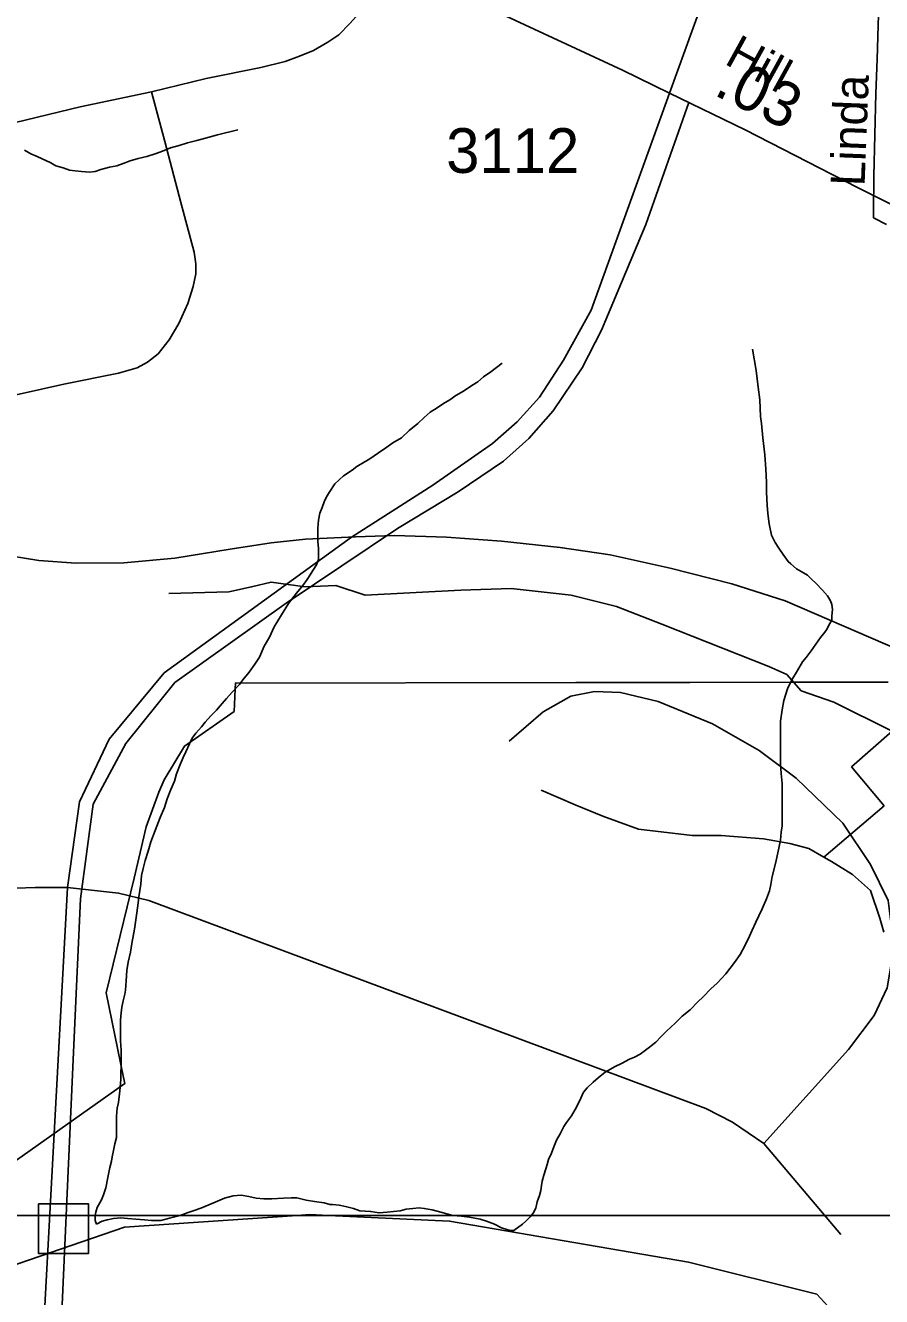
# Model space of a CAD drawing. Extents: x 2001466 to 2224147, y 644118 to 847247.
# Drawn here: x 2053929 to 2056321, y 745381 to 748933 of the extents above; entities that cross this region are included whole.
import ezdxf

# ---------------------------------------------------------------- set-up
doc = ezdxf.new("R2010")
doc.units = 0
for name, color, linetype in [('Exist Boundary Political City Limit New', 7, 'Continuous'), ('Exist Hydrographic Creek Single Shore', 7, 'Continuous'), ('Exist Hydrographic Misc Water Feature', 7, 'Continuous'), ('Exist Railroad Mainline', 7, 'Continuous'), ('Exist Road Non-System Structure Non-Sys Other Attributed CELL', 7, 'Continuous'), ('Exist Road Non-System Type 51', 7, 'Continuous'), ('Exist Road Non-System Type 51 Label', 7, 'Continuous'), ('Exist Road Primary NC Attributed', 7, 'Continuous'), ('Exist Road Primary NC Label', 7, 'Continuous'), ('Exist Road Primary NC Service Mileage Hundredths English Label', 7, 'Continuous'), ('Exist Road Secondary Type 51 Attributed', 7, 'Continuous'), ('Exist Road Secondary Type 51 Divided Attributed', 7, 'Continuous'), ('Exist Road Secondary Type 51 Number Label', 7, 'Continuous'), ('Map Preparation Boundary City Limit Buffer Line', 7, 'Continuous'), ('Map Preparation Inset Cut Line', 7, 'Continuous')]:
    doc.layers.add(name, color=color, linetype=linetype)

msp = doc.modelspace()

# ---------------------------------------------------------------- linework, layer by layer
at = {"layer": 'Exist Boundary Political City Limit New'}
msp.add_lwpolyline([(2053881.8, 745747), (2054206.4, 745976.5), (2054202.9, 745993.6), (2054154.4, 746230.6), (2054232.2, 746551), (2054266.5, 746694.4), (2054301.8, 746791.2), (2054316.8, 746824.9), (2054372.8, 746919.8), (2054511.8, 747016.3), (2054513.6, 747057.7), (2054514.6, 747080), (2054515.4, 747095.7), (2055467, 747097.2), (2055785.4, 747097.7), (2056070.6, 747098.1), (2056339, 747098.3)], dxfattribs=at)
at = {"layer": 'Exist Hydrographic Creek Single Shore'}
for points in [[(2054688, 745607.9), (2054206, 745574.9), (2053790.2, 745432.5), (2053350.9, 745394.1)], [(2054775.7, 745607.9), (2054723.2, 745610.3), (2054688, 745607.9)], [(2056232.1, 745262.7), (2056232.1, 745287.5), (2056140.1, 745387.8), (2055781, 745477.1), (2055114, 745592.4), (2054775.7, 745607.9)]]:
    msp.add_lwpolyline(points, dxfattribs=at)
at = {"layer": 'Exist Hydrographic Misc Water Feature'}
for points in [[(2054521.8, 748642.1), (2054465.8, 748627.9), (2054431.8, 748618), (2054407.8, 748611.9), (2054381.8, 748605.7), (2054358, 748597.6), (2054334, 748591.5), (2054311.8, 748581.8), (2054293.8, 748575.6), (2054268, 748567.4), (2054244, 748561.3), (2054221.6, 748555.4), (2054202.1, 748547.4), (2054184.1, 748541.2), (2054163.8, 748537.4), (2054139.8, 748531.3), (2054124, 748525.1), (2054107.8, 748523.2), (2054085.7, 748525.3), (2054068.2, 748527.1), (2054052, 748529.2), (2054033.8, 748535.2), (2054013.9, 748541), (2054000, 748549.2), (2053961.8, 748566.8), (2053943.6, 748574.8), (2053926.1, 748584.8)], [(2055960.7, 748028.8), (2055970.5, 747968.8), (2055976.4, 747922.9), (2055980.8, 747887), (2055982.8, 747840.8), (2055985.1, 747821.1), (2055989, 747781.1), (2055995.1, 747733.1), (2055997.4, 747693), (2055999.4, 747657), (2055999.4, 747629), (2056001.5, 747593), (2056003.5, 747569.2), (2056007.2, 747541), (2056013.4, 747508.9), (2056023.6, 747489), (2056033.7, 747472.9), (2056045.6, 747454.9), (2056059.7, 747435.3), (2056067.7, 747429.2), (2056083.5, 747415), (2056095.8, 747407.1), (2056113.6, 747397.1), (2056125.7, 747385.1), (2056137.6, 747375.2), (2056156.1, 747355.4), (2056170, 747339.5), (2056177.8, 747325.3), (2056181.7, 747315.4), (2056183.6, 747301.3), (2056181.9, 747283.3), (2056182.1, 747271.5), (2056173.7, 747257.4), (2056168, 747245.3), (2056158.3, 747233.3), (2056150.1, 747223.2), (2056123.9, 747185.4), (2056110.3, 747167.2), (2056100.3, 747155.4), (2056085.9, 747131.2), (2056070.2, 747105.1), (2056058.3, 747079.4), (2056048.2, 747047.2), (2056042.7, 747021.3), (2056038.6, 746989.1), (2056038.6, 746967.1), (2056038.4, 746935.1), (2056038.6, 746903), (2056038.8, 746871.4), (2056040.4, 746843.1), (2056043.1, 746815.1), (2056043.1, 746789.2), (2056043.1, 746761.2), (2056042.9, 746737.3), (2056042.9, 746697.1), (2056040.8, 746679.2), (2056038.8, 746657.2), (2056035.1, 746639.1), (2056025, 746595.1), (2056015.4, 746555.3), (2056011.3, 746533.2), (2056007.6, 746515.1), (2055999.6, 746493.1), (2055987.7, 746464.9), (2055977.5, 746445), (2055969.5, 746427.2), (2055959.4, 746405.1), (2055951.6, 746388.9), (2055939.7, 746363.1), (2055925.6, 746337.2), (2055910, 746314.9), (2055886, 746282.8), (2055861.6, 746256.9), (2055844.2, 746240.9), (2055822, 746218.7), (2055807.9, 746205), (2055786, 746182.8), (2055763.8, 746164.6), (2055743.9, 746145), (2055720.3, 746122.6), (2055703.9, 746106.8), (2055690.2, 746092.7), (2055672.2, 746078.7), (2055646.3, 746058.7), (2055630.5, 746050.6), (2055616.4, 746044.6), (2055594.2, 746032.5), (2055576.4, 746024.3), (2055548.7, 746008.2), (2055528.6, 745992.2), (2055514.7, 745980.1), (2055498.5, 745964.4), (2055488.2, 745952.5), (2055480.4, 745936.2), (2055468.5, 745910.4), (2055454.8, 745886.2), (2055440.6, 745868), (2055432.7, 745856.2), (2055422.6, 745836.3), (2055412.8, 745818.3)], [(2055260.4, 747989.8), (2055228.8, 747965.4), (2055208.5, 747951.4), (2055192.7, 747937.6), (2055176.5, 747927.4), (2055153, 747911.1), (2055131, 747899.4), (2055115, 747887.3), (2055096.8, 747877.4), (2055079.1, 747865.1), (2055059.3, 747853.1), (2055043.1, 747837.4), (2055025, 747821), (2055001.2, 747801.1), (2054979.1, 747780.9), (2054955.1, 747767.1), (2054935.4, 747753.1), (2054915.3, 747739.1), (2054891.3, 747722.8), (2054855.2, 747700.7), (2054841.3, 747690.6), (2054817.5, 747674.8), (2054793.3, 747652.9), (2054777.3, 747628.6), (2054769.5, 747614.7), (2054763.8, 747602.6), (2054757.6, 747586.5), (2054751.7, 747570.8), (2054747.8, 747550.7), (2054745.9, 747528.7), (2054745.7, 747510.4), (2054745.9, 747490.6), (2054747.6, 747472.8), (2054748, 747454.5), (2054747.8, 747440.8), (2054742, 747426.6), (2054732.2, 747410.7), (2054724.2, 747398.5), (2054716, 747384.8), (2054703.9, 747368.7), (2054686.3, 747346.7), (2054664.1, 747318.4), (2054644.2, 747286.5), (2054624.1, 747252.6), (2054610.6, 747224.2), (2054596, 747198.5), (2054582.5, 747168.5), (2054570.2, 747148.4), (2054554.2, 747126.5), (2054536.6, 747104.4), (2054526.5, 747092.2), (2054506.6, 747070), (2054490.4, 747052.2), (2054472.8, 747032.2), (2054462.8, 747020.3), (2054446.8, 747004.1), (2054430.6, 746986.2), (2054420.9, 746973.9), (2054404.7, 746956.1), (2054394.9, 746942.2), (2054387.1, 746925.9), (2054377, 746904), (2054369.3, 746888.1), (2054361.3, 746868.2), (2054351, 746842.2), (2054345.1, 746822), (2054335, 746797.9), (2054325.2, 746771.9), (2054317, 746747.9), (2054305.5, 746720.1), (2054291.3, 746684), (2054279.2, 746651.8), (2054271.4, 746625.8), (2054263.4, 746599.9), (2054257.7, 746578), (2054253.4, 746558), (2054251.6, 746533.9), (2054245.6, 746498), (2054243.8, 746482), (2054239.9, 746453.8), (2054233.9, 746408), (2054225.9, 746367.8), (2054222, 746343.7), (2054216.1, 746315.8), (2054212, 746292.1), (2054209.9, 746264), (2054208.1, 746237.9), (2054206.2, 746226), (2054202.3, 746208), (2054198.4, 746189.9), (2054196.2, 746174), (2054194.1, 746154), (2054194.3, 746130), (2054194.8, 746095.9), (2054196.2, 746069.8), (2054196.6, 746043.7), (2054195, 745988), (2054192.5, 745955.9), (2054189, 745924), (2054185.1, 745908)], [(2054185.1, 745908), (2054183.1, 745885.9), (2054183.1, 745867.7), (2054182.9, 745853.9), (2054182.9, 745841.7), (2054182.9, 745825.9), (2054179, 745807.9), (2054175.1, 745789.8), (2054171.2, 745771.7), (2054169.3, 745759.9), (2054165, 745741.8), (2054159.5, 745713.9), (2054153.1, 745685.6), (2054147.2, 745665.9), (2054141, 745651.8), (2054129.3, 745630), (2054125.2, 745617.7), (2054123.6, 745607.8), (2054123.2, 745593.6), (2054127.5, 745583.6)], [(2055412.8, 745818.3), (2055404.8, 745800.1), (2055398.8, 745782.3), (2055390.6, 745764.1), (2055386.9, 745750), (2055382.8, 745738), (2055376.9, 745720.3), (2055373, 745704.2), (2055370.9, 745692), (2055369.1, 745678.1), (2055365, 745664.1), (2055359, 745646), (2055355.1, 745628.3), (2055347.3, 745614), (2055339.4, 745603.9), (2055327, 745592), (2055317.2, 745584.1), (2055293.4, 745565.8)], [(2054778.9, 745639), (2054763.2, 745643), (2054736.9, 745647), (2054712.9, 745651), (2054687.3, 745656.9), (2054671.5, 745656.9), (2054649.4, 745656.6), (2054617.2, 745654.6), (2054595, 745654.7), (2054573.3, 745656.8), (2054553.2, 745660.7), (2054531.2, 745664.4), (2054509.3, 745662.5), (2054485.3, 745656.4), (2054465.2, 745648.4), (2054423.6, 745630.4), (2054405.5, 745624.2), (2054383.4, 745616.2), (2054361.3, 745608.2), (2054331.3, 745600.2), (2054307.3, 745594.1), (2054281.5, 745594), (2054261.4, 745596.2), (2054237.4, 745597.8), (2054213.6, 745599.8), (2054195.2, 745601.8), (2054175.3, 745599.9), (2054157.2, 745595.8), (2054143.3, 745591.8), (2054127.5, 745583.6)], [(2055293.4, 745565.8), (2055283.2, 745565.8), (2055259, 745573.9), (2055239.5, 745583.8), (2055216.9, 745592), (2055199.3, 745598), (2055169.2, 745603.7), (2055147, 745605.9), (2055123.2, 745607.9), (2055089, 745617.5), (2055065, 745623.6), (2055043.3, 745627.7), (2055029.1, 745629.5), (2055011.3, 745627.3), (2054993, 745625.6), (2054975.4, 745621.4), (2054957.1, 745619.3), (2054939.5, 745617.1), (2054916.9, 745615.2), (2054893, 745619.3), (2054863.2, 745621.4), (2054845, 745627.4), (2054823, 745633.1), (2054805, 745637), (2054787.1, 745639), (2054778.9, 745639)]]:
    msp.add_lwpolyline(points, dxfattribs=at)
at = {"layer": 'Exist Railroad Mainline'}
msp.add_lwpolyline([(2053850.5, 747457), (2053966.1, 747438.6), (2054070, 747430.5), (2054204, 747431.8), (2054346.3, 747444.9), (2054500.8, 747469.7), (2054615.2, 747487.4), (2054711.4, 747497.4), (2054851.5, 747504.5), (2054959.6, 747508.3), (2055105.5, 747503.3), (2055259.3, 747492.2), (2055422.9, 747474.8), (2055562.5, 747454), (2055729.8, 747416.6), (2055902.9, 747373), (2056051.9, 747326), (2056454.4, 747151.7)], dxfattribs=at)
at = {"layer": 'Exist Road Non-System Structure Non-Sys Other Attributed CELL'}
msp.add_lwpolyline([(2053965.7, 745640.6), (2054104.7, 745640.6), (2054104.7, 745501.5), (2053965.7, 745501.5)], close=True, dxfattribs=at)
at = {"layer": 'Exist Road Non-System Type 51'}
msp.add_line((2056327.7, 746752.5), (2056160, 746609.3), dxfattribs=at)
for points in [[(2054281, 748748.2), (2054433.7, 748785.1), (2054586.4, 748816), (2054654.7, 748832.6), (2054695, 748847.8), (2054733.3, 748863), (2054773.8, 748886.2), (2054804.2, 748907.6), (2054834.9, 748938.9), (2054877.8, 748986.1), (2054918.9, 749037.2), (2054974.7, 749126.1)], [(2054281, 748748.2), (2054318.1, 748609.5), (2054362.6, 748438.6), (2054399.8, 748299.8), (2054405.1, 748267.7), (2054404.6, 748239.7), (2054397.8, 748203.8), (2054382.8, 748156.1), (2054357.7, 748100.6), (2054330.8, 748055.2), (2054300, 748015.8), (2054269.5, 747992.4), (2054241.2, 747977), (2054188.9, 747962.1), (2054036.2, 747931.2), (2053839.3, 747887.2)], [(2053901.2, 748662), (2054082.1, 748706.3), (2054281, 748748.2)], [(2054012.6, 744943.8), (2054065.4, 746105.7), (2054083.1, 746493.2), (2054118.3, 746757.2), (2054209.2, 746927.3), (2054346.6, 747097.4), (2054657.6, 747319.2), (2054968.1, 747527.2), (2055138.3, 747629.9), (2055264.2, 747716.2), (2055335.4, 747779.2), (2055403, 747856.7), (2055484.1, 747976.4), (2055538.8, 748082.1), (2055662.1, 748377), (2055782.6, 748718.4)], [(2056350.3, 746961), (2056187.2, 747042.5), (2056096.6, 747074.3), (2056055.9, 747119.6), (2056006, 747142.2), (2055707, 747260.1), (2055580.2, 747309.9), (2055453.4, 747341.7), (2055285.7, 747359.8), (2055145.3, 747355.3), (2054878, 747341.7), (2054796.5, 747368.8), (2054710.4, 747364.3), (2054615.3, 747377.9), (2054560.9, 747364.3), (2054497.5, 747350.7), (2054329.9, 747346.2)], [(2055991.8, 745809.3), (2056228.5, 746071.6), (2056300.5, 746166.8), (2056336.5, 746243.9), (2056349.3, 746321.1), (2056349.3, 746406), (2056339.1, 746488.3), (2056290.2, 746588.6), (2056213.1, 746704.3), (2056082, 746830.3), (2055979.2, 746907.5), (2055848.2, 746982.1), (2055696.5, 747043.8), (2055591.1, 747069.5), (2055519.2, 747072.1), (2055452.4, 747059.2), (2055375.2, 747015.5), (2055280.2, 746933.2)], [(2056350.3, 746961), (2056237.1, 746861.3), (2056327.7, 746752.5)], [(2055370.1, 746796.7), (2055465.2, 746755.9), (2055542.3, 746724.2), (2055641.9, 746687.9), (2055791.4, 746669.8), (2055873, 746669.8), (2055990.7, 746660.7), (2056064.8, 746647.9), (2056117.6, 746633.5), (2056160, 746609.3)], [(2056160, 746609.3), (2056181, 746597.3), (2056239.9, 746561), (2056289.7, 746515.7), (2056315.9, 746438.9), (2056327.6, 746399.5)], [(2053478.7, 746449.9), (2053600.9, 746461.8), (2053746.7, 746497.3), (2053849.2, 746520.9), (2053955.6, 746524.9), (2054046.3, 746524.9)], [(2054046.3, 746524.9), (2054189.3, 746508.9), (2054273.9, 746488.3), (2055829.9, 745907), (2055904.4, 745868.4), (2055991.8, 745809.3)], [(2055991.8, 745809.3), (2056206.9, 745555.2)]]:
    msp.add_lwpolyline(points, dxfattribs=at)
at = {"layer": 'Exist Road Primary NC Attributed'}
for points in [[(2054424.1, 749821.7), (2054483, 749574), (2054537.8, 749462.9), (2054608.6, 749361.4), (2054705.9, 749277.3), (2054812.9, 749207.2), (2055005.2, 749097.3), (2055245.8, 748971.7), (2055596.6, 748808.7), (2055728.8, 748744.5)], [(2055728.8, 748744.5), (2055940.1, 748642), (2056253.9, 748480.6), (2056537.1, 748338.9), (2056789.8, 748198.8)]]:
    msp.add_lwpolyline(points, dxfattribs=at)
at = {"layer": 'Exist Road Secondary Type 51 Attributed'}
msp.add_lwpolyline([(2055728.8, 748744.5), (2056059.2, 749657.9), (2056162, 749843), (2056285.3, 750007.6), (2056424.1, 750151.7), (2056822.6, 750462.5), (2057496.8, 750967.6), (2057715.2, 751125.9), (2058397.3, 751442.9), (2058590.4, 751534.5), (2058844.5, 751689.3), (2058945.7, 751764.2), (2059055.3, 751880.3), (2059270.8, 752099.3)], dxfattribs=at)
at = {"layer": 'Exist Road Secondary Type 51 Divided Attributed'}
for points in [[(2054839.9, 747503.9), (2055067.1, 747648.7), (2055233.7, 747765.1), (2055302.5, 747825.8), (2055364.7, 747895), (2055432, 747998.5), (2055509.2, 748137.4), (2055728.8, 748744.5)], [(2050744.5, 742191.6), (2051164.5, 742507.5), (2051407.5, 742679.8), (2051526.2, 742767.4), (2051667.6, 742866.3), (2051756.2, 742915.1), (2051859.7, 742951), (2052471.1, 743165.3), (2053147.3, 743402), (2053362.1, 743495.3), (2053494.3, 743579.2), (2053615.8, 743686.5), (2053720.4, 743808), (2053776.9, 743890.5), (2053844.7, 744017.1), (2053887.1, 744150.4), (2053923.9, 744336.9), (2053935.2, 744478.1), (2054046.3, 746524.9), (2054080.2, 746764), (2054162.4, 746938.9), (2054316.6, 747124), (2054839.9, 747503.9)]]:
    msp.add_lwpolyline(points, dxfattribs=at)
at = {"layer": 'Map Preparation Boundary City Limit Buffer Line'}
for points in [[(2056324, 749320.1), (2056320.1, 749223), (2056317.2, 749131.4), (2056314.1, 749031.1), (2056313.9, 749021.6), (2056311.6, 748932.9), (2056308.5, 748839.2), (2056305, 748742.8), (2056299, 748512.1), (2056298.2, 748410.3), (2056298.1, 748395.8), (2056335, 748376.9)], [(2053881.8, 745747), (2054206.4, 745976.5), (2054202.9, 745993.6), (2054154.4, 746230.6), (2054232.2, 746551), (2054266.5, 746694.4), (2054301.8, 746791.2), (2054316.8, 746824.9), (2054372.8, 746919.8), (2054511.8, 747016.3), (2054513.6, 747057.7), (2054514.6, 747080), (2054515.4, 747095.7), (2055467, 747097.2), (2055785.4, 747097.7), (2056070.6, 747098.1), (2056339, 747098.3)], [(2056339, 747098.3), (2056070.6, 747098.1), (2055785.4, 747097.7), (2055467, 747097.2), (2054515.4, 747095.7), (2054514.6, 747080), (2054513.6, 747057.7), (2054511.8, 747016.3), (2054372.8, 746919.8), (2054316.8, 746824.9), (2054301.8, 746791.2), (2054266.5, 746694.4), (2054232.2, 746551), (2054154.4, 746230.6), (2054202.9, 745993.6), (2054206.4, 745976.5), (2053881.8, 745747)]]:
    msp.add_lwpolyline(points, dxfattribs=at)
at = {"layer": 'Map Preparation Inset Cut Line'}
for p, q in [((2054688, 745607.9), (2051934.6, 745607.9)), ((2054775.7, 745607.9), (2054688, 745607.9)), ((2056360.3, 745607.9), (2054775.7, 745607.9))]:
    msp.add_line(p, q, dxfattribs=at)

# ---------------------------------------------------------------- texts
at = {"layer": 'Exist Road Non-System Type 51 Label'}
msp.add_text('Linda', height=95, rotation=87.7918, dxfattribs=at).set_placement((2056273.3, 748483))
at = {"layer": 'Exist Road Primary NC Label'}
msp.add_text('Hill', height=95, rotation=331.1613, dxfattribs=at).set_placement((2055878.8, 748827.6))
at = {"layer": 'Exist Road Primary NC Service Mileage Hundredths English Label'}
msp.add_text('.03', height=125, rotation=334.1207, dxfattribs=at).set_placement((2055848.4, 748740.9))
at = {"layer": 'Exist Road Secondary Type 51 Number Label'}
msp.add_text('3112', height=125, dxfattribs=at).set_placement((2055104.4, 748521.3))

doc.saveas('drawing.dxf')
